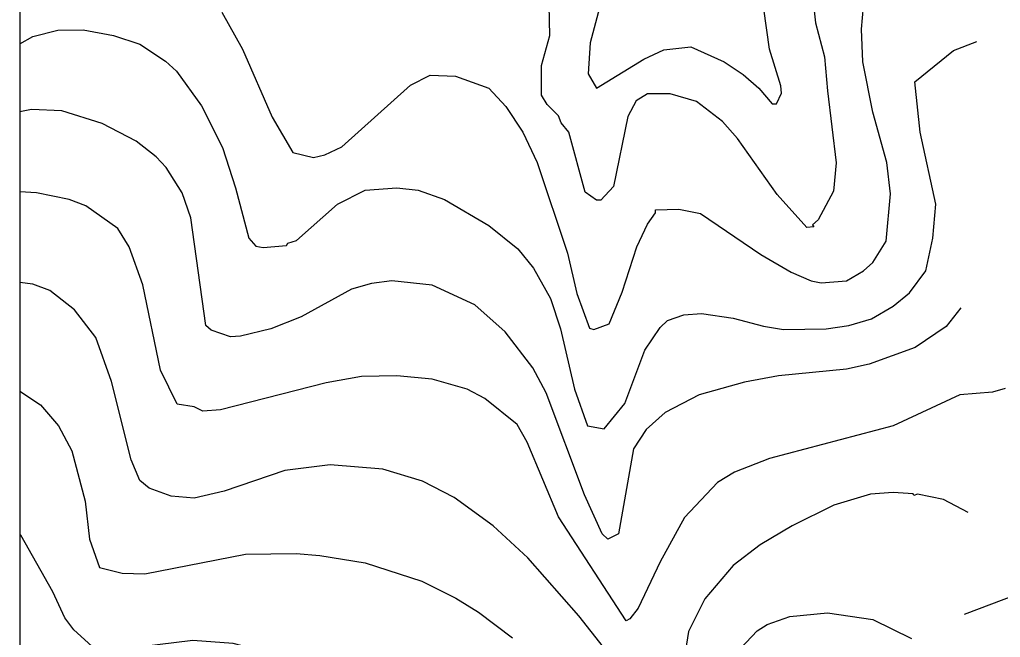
# Model space of a CAD drawing. Extents: x -662620 to -656370, y -1067090 to -1062990.
# Drawn here: x -661678.4 to -661455.2, y -1064915.2 to -1064774.5 of the extents above; entities that cross this region are included whole.
import ezdxf

# ---------------------------------------------------------------- set-up
doc = ezdxf.new("R2010")
doc.units = 0
for name, color, linetype in [('PLYNOVOD_-_VTL', 7, 'Continuous'), ('VRSTEVNICE_ZDŮRAZNĚNÁ', 7, 'Continuous'), ('VRSTEVNICE_ZÁKLADNÍ', 7, 'Continuous')]:
    doc.layers.add(name, color=color, linetype=linetype)

msp = doc.modelspace()

# ---------------------------------------------------------------- linework, layer by layer
at = {"layer": 'PLYNOVOD_-_VTL'}
msp.add_lwpolyline([(-662588.99, -1063216.18), (-661678.37, -1063216.18), (-661678.37, -1065692.96), (-662588.99, -1065692.96)], close=True, dxfattribs=at)
at = {"layer": 'VRSTEVNICE_ZDŮRAZNĚNÁ'}
for points in [[(-661543.97, -1064762.64), (-661548.56, -1064779.84), (-661548.99, -1064786.86), (-661547.12, -1064790.16), (-661536.37, -1064783.57), (-661531.78, -1064781.42), (-661525.62, -1064780.7), (-661518.02, -1064784.14), (-661513.72, -1064787.01), (-661510.14, -1064790.16), (-661507.12, -1064793.74), (-661506.12, -1064793.74), (-661504.98, -1064791.31), (-661505.12, -1064789.59), (-661507.7, -1064781.27), (-661508.99, -1064772.1)], [(-661650.34, -1064834.89), (-661653.49, -1064826.29), (-661656.07, -1064822.13), (-661663.38, -1064816.97), (-661667.11, -1064815.53), (-661674.56, -1064813.96), (-661678.37, -1064813.74)], [(-661454.08, -1064858.54), (-661456.95, -1064859.4), (-661464.41, -1064859.97), (-661479.6, -1064867), (-661507.7, -1064874.45), (-661515.73, -1064877.61), (-661519.6, -1064879.9), (-661527.05, -1064887.93), (-661532.64, -1064897.96), (-661537.66, -1064908.57), (-661539.52, -1064911.01), (-661540.38, -1064911.44), (-661555.72, -1064887.78), (-661562.89, -1064870.73), (-661565.18, -1064866.71), (-661572.5, -1064860.83), (-661576.51, -1064858.68), (-661584.54, -1064856.39), (-661592.56, -1064855.67), (-661600.59, -1064855.82), (-661608.62, -1064857.25), (-661632.7, -1064863.41), (-661636.72, -1064863.7), (-661638.72, -1064862.7), (-661642.59, -1064862.12), (-661646.32, -1064854.38), (-661650.34, -1064834.89)]]:
    msp.add_lwpolyline(points, dxfattribs=at)
at = {"layer": 'VRSTEVNICE_ZÁKLADNÍ'}
for points in [[(-661495.94, -1064834.46), (-661490.21, -1064834.03), (-661486.34, -1064831.73), (-661484.19, -1064829.87), (-661481.18, -1064825), (-661480.17, -1064814.24), (-661481.04, -1064807.08), (-661484.19, -1064795.61), (-661486.48, -1064784.14), (-661486.77, -1064776.68), (-661486.34, -1064771.52), (-661484.33, -1064763.78), (-661480.32, -1064755.61), (-661473.72, -1064750.02)], [(-661495.94, -1064834.46), (-661490.21, -1064834.03), (-661486.34, -1064831.73), (-661484.19, -1064829.87), (-661481.18, -1064825), (-661480.17, -1064814.24), (-661481.04, -1064807.08), (-661484.19, -1064795.61), (-661486.48, -1064784.14), (-661486.77, -1064776.68), (-661486.34, -1064771.52), (-661484.33, -1064763.78), (-661480.32, -1064755.61), (-661473.72, -1064750.02)], [(-661498.67, -1064762.06), (-661497.23, -1064775.25), (-661495.23, -1064782.99), (-661494.51, -1064790.73), (-661492.55, -1064807.13), (-661493.14, -1064813.57), (-661496.66, -1064820.12), (-661497.95, -1064821.27), (-661497.66, -1064821.7), (-661499.24, -1064821.84), (-661505.98, -1064814.39), (-661515.01, -1064801.63), (-661518.45, -1064797.76), (-661524.33, -1064793.17), (-661530.35, -1064791.45), (-661535.51, -1064791.45), (-661538.09, -1064793.03), (-661539.95, -1064796.61), (-661543.25, -1064812.52), (-661546.12, -1064815.68), (-661547.12, -1064815.68), (-661549.7, -1064813.81), (-661553.43, -1064800.2), (-661555.15, -1064798.04), (-661555.72, -1064796.47), (-661558.3, -1064793.89), (-661559.59, -1064791.74), (-661559.59, -1064785), (-661557.73, -1064778.12), (-661557.87, -1064771.24)], [(-661498.67, -1064762.06), (-661497.23, -1064775.25), (-661495.23, -1064782.99), (-661494.51, -1064790.73), (-661492.55, -1064807.13), (-661493.14, -1064813.57), (-661496.66, -1064820.12), (-661497.95, -1064821.27), (-661497.66, -1064821.7), (-661499.24, -1064821.84), (-661505.98, -1064814.39), (-661515.01, -1064801.63), (-661518.45, -1064797.76), (-661524.33, -1064793.17), (-661530.35, -1064791.45), (-661535.51, -1064791.45), (-661538.09, -1064793.03), (-661539.95, -1064796.61), (-661543.25, -1064812.52), (-661546.12, -1064815.68), (-661547.12, -1064815.68), (-661549.7, -1064813.81), (-661553.43, -1064800.2), (-661555.15, -1064798.04), (-661555.72, -1064796.47), (-661558.3, -1064793.89), (-661559.59, -1064791.74), (-661559.59, -1064785), (-661557.73, -1064778.12), (-661557.87, -1064771.24)], [(-661632.42, -1064772.81), (-661627.69, -1064781.27), (-661620.95, -1064796.75), (-661616.22, -1064804.78), (-661611.49, -1064805.93), (-661608.91, -1064805.36), (-661605.04, -1064803.49), (-661589.41, -1064789.44), (-661584.97, -1064787.15), (-661579.23, -1064787.44), (-661571.64, -1064790.16), (-661567.76, -1064794.32), (-661563.89, -1064800.2), (-661560.6, -1064807.08), (-661553.72, -1064827.72), (-661551.57, -1064836.89), (-661548.7, -1064844.78), (-661547.7, -1064845.06), (-661544.25, -1064843.77), (-661541.24, -1064836.61), (-661537.95, -1064826.29), (-661535.51, -1064821.12), (-661533.65, -1064818.54), (-661533.65, -1064817.83), (-661528.34, -1064817.68), (-661523.47, -1064818.69), (-661509.71, -1064828.01), (-661502.83, -1064832.02), (-661498.24, -1064834.03), (-661495.94, -1064834.46)], [(-661632.42, -1064772.81), (-661627.69, -1064781.27), (-661620.95, -1064796.75), (-661616.22, -1064804.78), (-661611.49, -1064805.93), (-661608.91, -1064805.36), (-661605.04, -1064803.49), (-661589.41, -1064789.44), (-661584.97, -1064787.15), (-661579.23, -1064787.44), (-661571.64, -1064790.16), (-661567.76, -1064794.32), (-661563.89, -1064800.2), (-661560.6, -1064807.08), (-661553.72, -1064827.72), (-661551.57, -1064836.89), (-661548.7, -1064844.78), (-661547.7, -1064845.06), (-661544.25, -1064843.77), (-661541.24, -1064836.61), (-661537.95, -1064826.29), (-661535.51, -1064821.12), (-661533.65, -1064818.54), (-661533.65, -1064817.83), (-661528.34, -1064817.68), (-661523.47, -1064818.69), (-661509.71, -1064828.01), (-661502.83, -1064832.02), (-661498.24, -1064834.03), (-661495.94, -1064834.46)], [(-661678.37, -1064780.06), (-661675.42, -1064778.41), (-661669.69, -1064776.97), (-661663.95, -1064776.83), (-661657.07, -1064778.12), (-661651.05, -1064780.13), (-661645.18, -1064784), (-661642.74, -1064786.29), (-661637, -1064794.17), (-661632.27, -1064803.64), (-661629.26, -1064812.81), (-661626.25, -1064824.28), (-661624.68, -1064826.14), (-661622.96, -1064826.43), (-661617.65, -1064826), (-661617.36, -1064825.43), (-661615.36, -1064824.85), (-661606.04, -1064816.54), (-661599.73, -1064813.38), (-661592.56, -1064812.81), (-661587.69, -1064813.38), (-661581.67, -1064815.53), (-661571.64, -1064821.41), (-661565.04, -1064826.72), (-661561.46, -1064831.16), (-661557.59, -1064838.04), (-661555.29, -1064844.92), (-661552.14, -1064858.68), (-661549.13, -1064867), (-661545.4, -1064867.71), (-661540.67, -1064861.98), (-661536.08, -1064849.8), (-661532.64, -1064844.63), (-661530.92, -1064843.06), (-661527.2, -1064841.77), (-661523.18, -1064841.48), (-661516.01, -1064842.48), (-661509.13, -1064844.35)], [(-661678.37, -1064780.06), (-661675.42, -1064778.41), (-661669.69, -1064776.97), (-661663.95, -1064776.83), (-661657.07, -1064778.12), (-661651.05, -1064780.13), (-661645.18, -1064784), (-661642.74, -1064786.29), (-661637, -1064794.17), (-661632.27, -1064803.64), (-661629.26, -1064812.81), (-661626.25, -1064824.28), (-661624.68, -1064826.14), (-661622.96, -1064826.43), (-661617.65, -1064826), (-661617.36, -1064825.43), (-661615.36, -1064824.85), (-661606.04, -1064816.54), (-661599.73, -1064813.38), (-661592.56, -1064812.81), (-661587.69, -1064813.38), (-661581.67, -1064815.53), (-661571.64, -1064821.41), (-661565.04, -1064826.72), (-661561.46, -1064831.16), (-661557.59, -1064838.04), (-661555.29, -1064844.92), (-661552.14, -1064858.68), (-661549.13, -1064867), (-661545.4, -1064867.71), (-661540.67, -1064861.98), (-661536.08, -1064849.8), (-661532.64, -1064844.63), (-661530.92, -1064843.06), (-661527.2, -1064841.77), (-661523.18, -1064841.48), (-661516.01, -1064842.48), (-661509.13, -1064844.35)], [(-661509.13, -1064844.35), (-661504.55, -1064845.06), (-661494.8, -1064844.92), (-661489.64, -1064844.2), (-661484.48, -1064842.63), (-661479.6, -1064839.76), (-661475.87, -1064836.75), (-661472.15, -1064831.73), (-661470.57, -1064824.28), (-661469.85, -1064816.54), (-661473.44, -1064800.2), (-661474.64, -1064788.69), (-661465.84, -1064781.56), (-661460.53, -1064779.55)], [(-661509.13, -1064844.35), (-661504.55, -1064845.06), (-661494.8, -1064844.92), (-661489.64, -1064844.2), (-661484.48, -1064842.63), (-661479.6, -1064839.76), (-661475.87, -1064836.75), (-661472.15, -1064831.73), (-661470.57, -1064824.28), (-661469.85, -1064816.54), (-661473.44, -1064800.2), (-661474.64, -1064788.69), (-661465.84, -1064781.56), (-661460.53, -1064779.55)], [(-661464.17, -1064840.17), (-661467.5, -1064844.39), (-661474.58, -1064849.22), (-661485.05, -1064852.95), (-661490.21, -1064854.1), (-661505.69, -1064855.67), (-661513.43, -1064857.11), (-661523.76, -1064859.97), (-661531.5, -1064863.99), (-661535.8, -1064867.86), (-661538.66, -1064872.3), (-661542.1, -1064891.65), (-661544.54, -1064892.8), (-661545.83, -1064891.65), (-661549.85, -1064882.77), (-661558.59, -1064859.54), (-661561.6, -1064853.81), (-661567.91, -1064845.64), (-661574.79, -1064839.47), (-661584.54, -1064835.03), (-661593.71, -1064834.03), (-661598.3, -1064834.6), (-661602.89, -1064835.89), (-661614.35, -1064842.2), (-661621.23, -1064844.92), (-661628.12, -1064846.64), (-661630.41, -1064846.78), (-661634.85, -1064845.21), (-661636, -1064844.2), (-661639.44, -1064819.69), (-661641.45, -1064813.96), (-661645.03, -1064808.22), (-661647.33, -1064805.79), (-661651.91, -1064802.2), (-661659.65, -1064798.19), (-661668.83, -1064795.32), (-661675.71, -1064795.03), (-661678.37, -1064795.53)], [(-661464.17, -1064840.17), (-661467.5, -1064844.39), (-661474.58, -1064849.22), (-661485.05, -1064852.95), (-661490.21, -1064854.1), (-661505.69, -1064855.67), (-661513.43, -1064857.11), (-661523.76, -1064859.97), (-661531.5, -1064863.99), (-661535.8, -1064867.86), (-661538.66, -1064872.3), (-661542.1, -1064891.65), (-661544.54, -1064892.8), (-661545.83, -1064891.65), (-661549.85, -1064882.77), (-661558.59, -1064859.54), (-661561.6, -1064853.81), (-661567.91, -1064845.64), (-661574.79, -1064839.47), (-661584.54, -1064835.03), (-661593.71, -1064834.03), (-661598.3, -1064834.6), (-661602.89, -1064835.89), (-661614.35, -1064842.2), (-661621.23, -1064844.92), (-661628.12, -1064846.64), (-661630.41, -1064846.78), (-661634.85, -1064845.21), (-661636, -1064844.2), (-661639.44, -1064819.69), (-661641.45, -1064813.96), (-661645.03, -1064808.22), (-661647.33, -1064805.79), (-661651.91, -1064802.2), (-661659.65, -1064798.19), (-661668.83, -1064795.32), (-661675.71, -1064795.03), (-661678.37, -1064795.53)], [(-661537.95, -1064927.06), (-661551.13, -1064910.29), (-661562.75, -1064897.1), (-661570.63, -1064889.79), (-661579.52, -1064883.34), (-661586.69, -1064879.61), (-661595.72, -1064876.89), (-661607.76, -1064875.89), (-661618.08, -1064877.18), (-661631.84, -1064881.91), (-661638.72, -1064883.48), (-661643.89, -1064883.05), (-661648.9, -1064881.19), (-661651.05, -1064879.47), (-661653.06, -1064874.74), (-661657.5, -1064856.96), (-661661.09, -1064846.93), (-661665.96, -1064840.62), (-661671.55, -1064836.18), (-661675.42, -1064834.74), (-661678.37, -1064834.4)], [(-661537.95, -1064927.06), (-661551.13, -1064910.29), (-661562.75, -1064897.1), (-661570.63, -1064889.79), (-661579.52, -1064883.34), (-661586.69, -1064879.61), (-661595.72, -1064876.89), (-661607.76, -1064875.89), (-661618.08, -1064877.18), (-661631.84, -1064881.91), (-661638.72, -1064883.48), (-661643.89, -1064883.05), (-661648.9, -1064881.19), (-661651.05, -1064879.47), (-661653.06, -1064874.74), (-661657.5, -1064856.96), (-661661.09, -1064846.93), (-661665.96, -1064840.62), (-661671.55, -1064836.18), (-661675.42, -1064834.74), (-661678.37, -1064834.4)], [(-661678.37, -1064859.13), (-661673.7, -1064862.27), (-661669.55, -1064867), (-661666.54, -1064872.73), (-661663.52, -1064884.2), (-661662.52, -1064892.8), (-661660.23, -1064899.25), (-661655.07, -1064900.54), (-661649.91, -1064900.69), (-661626.97, -1064896.24), (-661615.5, -1064896.1), (-661610.05, -1064896.53), (-661599.73, -1064898.25), (-661586.83, -1064902.41), (-661579.09, -1064906.28), (-661573.93, -1064909.43), (-661566.19, -1064915.31)], [(-661678.37, -1064859.13), (-661673.7, -1064862.27), (-661669.55, -1064867), (-661666.54, -1064872.73), (-661663.52, -1064884.2), (-661662.52, -1064892.8), (-661660.23, -1064899.25), (-661655.07, -1064900.54), (-661649.91, -1064900.69), (-661626.97, -1064896.24), (-661615.5, -1064896.1), (-661610.05, -1064896.53), (-661599.73, -1064898.25), (-661586.83, -1064902.41), (-661579.09, -1064906.28), (-661573.93, -1064909.43), (-661566.19, -1064915.31)], [(-661462.54, -1064886.77), (-661468.16, -1064883.8), (-661474.01, -1064882.55), (-661474.87, -1064882.91), (-661475.01, -1064882.48), (-661479.6, -1064882.19), (-661484.76, -1064882.62), (-661493.08, -1064885.06), (-661502.54, -1064889.79), (-661509.85, -1064894.09), (-661516.01, -1064898.82), (-661522.46, -1064906.42), (-661526.19, -1064913.87), (-661528.63, -1064929.21)], [(-661462.54, -1064886.77), (-661468.16, -1064883.8), (-661474.01, -1064882.55), (-661474.87, -1064882.91), (-661475.01, -1064882.48), (-661479.6, -1064882.19), (-661484.76, -1064882.62), (-661493.08, -1064885.06), (-661502.54, -1064889.79), (-661509.85, -1064894.09), (-661516.01, -1064898.82), (-661522.46, -1064906.42), (-661526.19, -1064913.87), (-661528.63, -1064929.21)], [(-661546.32, -1064966.33), (-661552.39, -1064956.78), (-661556.58, -1064951.29), (-661561.31, -1064946.13), (-661564.04, -1064943.98), (-661574.22, -1064937.81), (-661603.89, -1064924.77), (-661616.07, -1064920.18), (-661629.84, -1064916.6), (-661639.01, -1064915.88), (-661655.07, -1064917.89), (-661659.65, -1064917.89), (-661661.95, -1064917.17), (-661666.11, -1064913.44), (-661668.11, -1064910.72), (-661670.84, -1064904.84), (-661678.15, -1064891.94), (-661678.37, -1064891.68)], [(-661546.32, -1064966.33), (-661552.39, -1064956.78), (-661556.58, -1064951.29), (-661561.31, -1064946.13), (-661564.04, -1064943.98), (-661574.22, -1064937.81), (-661603.89, -1064924.77), (-661616.07, -1064920.18), (-661629.84, -1064916.6), (-661639.01, -1064915.88), (-661655.07, -1064917.89), (-661659.65, -1064917.89), (-661661.95, -1064917.17), (-661666.11, -1064913.44), (-661668.11, -1064910.72), (-661670.84, -1064904.84), (-661678.15, -1064891.94), (-661678.37, -1064891.68)], [(-661463.35, -1064909.94), (-661437.46, -1064900.11), (-661421.97, -1064895.81), (-661412.51, -1064894.38), (-661403.05, -1064893.8), (-661394.45, -1064894.09), (-661384.41, -1064896.24), (-661368.71, -1064902.03), (-661358.04, -1064907.42), (-661345.14, -1064915.88), (-661328.51, -1064929.07), (-661310.44, -1064940.4), (-661299.41, -1064950.14), (-661292.38, -1064958.6), (-661289.08, -1064963.91), (-661286.5, -1064971.65), (-661284.64, -1064981.97), (-661282.06, -1064989.71), (-661276.47, -1064997.45), (-661269.59, -1065004.9)], [(-661463.35, -1064909.94), (-661437.46, -1064900.11), (-661421.97, -1064895.81), (-661412.51, -1064894.38), (-661403.05, -1064893.8), (-661394.45, -1064894.09), (-661384.41, -1064896.24), (-661368.71, -1064902.03), (-661358.04, -1064907.42), (-661345.14, -1064915.88), (-661328.51, -1064929.07), (-661310.44, -1064940.4), (-661299.41, -1064950.14), (-661292.38, -1064958.6), (-661289.08, -1064963.91), (-661286.5, -1064971.65), (-661284.64, -1064981.97), (-661282.06, -1064989.71), (-661276.47, -1064997.45), (-661269.59, -1065004.9)], [(-661516.73, -1064920.33), (-661510.57, -1064913.73), (-661508.27, -1064912.3), (-661503.11, -1064910.43), (-661494.51, -1064909.57), (-661484.19, -1064911.15), (-661475.44, -1064915.45)], [(-661516.73, -1064920.33), (-661510.57, -1064913.73), (-661508.27, -1064912.3), (-661503.11, -1064910.43), (-661494.51, -1064909.57), (-661484.19, -1064911.15), (-661475.44, -1064915.45)]]:
    msp.add_lwpolyline(points, dxfattribs=at)

doc.saveas('drawing.dxf')
